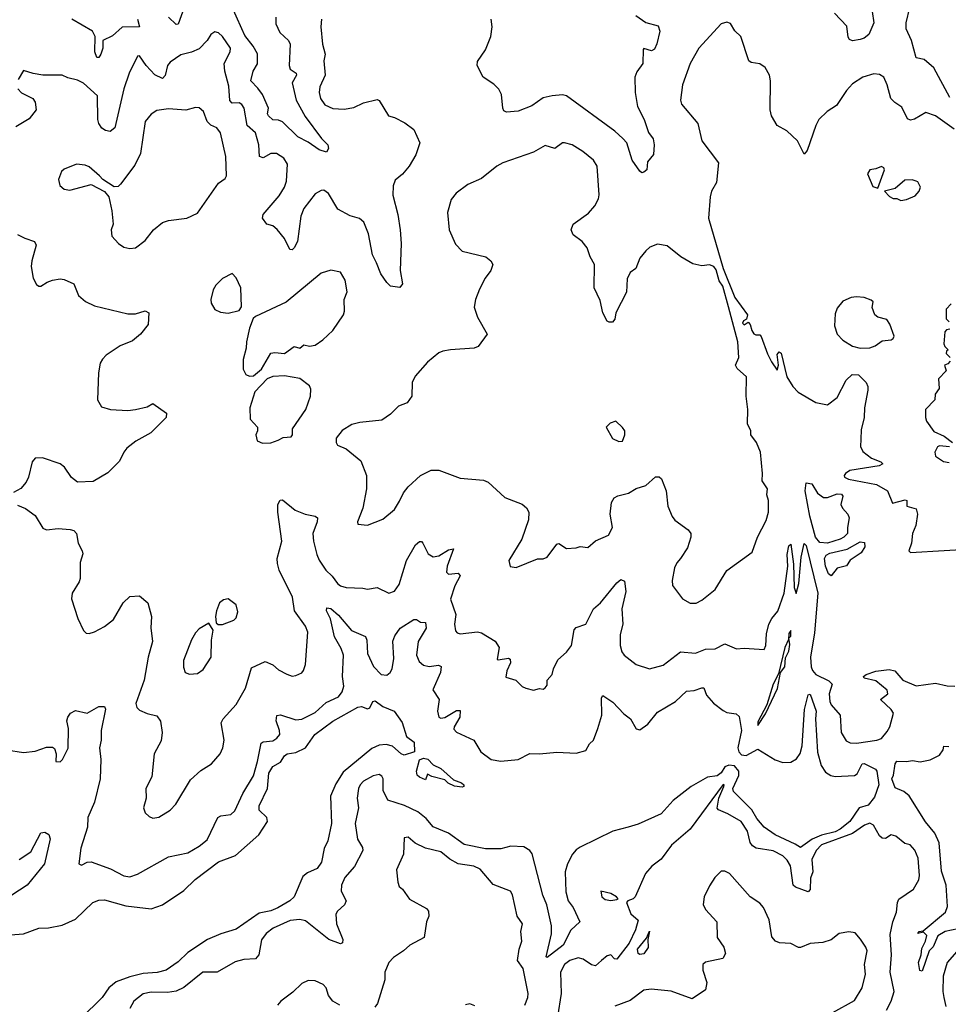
# Model space of a CAD drawing. Extents: x 1954678 to 2060275, y 904822 to 1016299.
# Tile 345 of 467: x 2010526 to 2015331, y 981669 to 986762. Entities that reach past the tile are written whole.
import ezdxf

# ---------------------------------------------------------------- set-up
doc = ezdxf.new("R2010")
doc.units = 0

msp = doc.modelspace()

# ---------------------------------------------------------------- linework, layer by layer
at = {"layer": '0CON20XD'}
for points in [[(2011850.3, 986775), (2011850.2, 986740.2), (2011871.2, 986695), (2011916.2, 986655), (2011925.9, 986635.9), (2011919.3, 986525), (2011925.8, 986505.8), (2011955.3, 986485.3), (2011957.8, 986475), (2011936.1, 986435), (2011956.9, 986345), (2012002.1, 986262.1), (2012086.9, 986146.9), (2012120, 986115), (2012124, 986095), (2012113.6, 986076.4), (2012075, 986089.1), (2012018.7, 986128.7), (2011965, 986156.6), (2011885, 986233.2), (2011865, 986242.1), (2011834.8, 986244.8), (2011812.9, 986265), (2011808.5, 986275), (2011812.8, 986305), (2011781.4, 986375), (2011758.4, 986408.4), (2011721, 986445), (2011734.3, 986495.7), (2011756.1, 986533.9), (2011755.7, 986585), (2011733.8, 986625), (2011691, 986681), (2011674.8, 986715), (2011616.1, 986846.1)], [(2014927.1, 986865), (2014945.6, 986745), (2014918.5, 986685), (2014895, 986666.7), (2014875, 986660), (2014835, 986652.9), (2014820, 986660), (2014812.4, 986672.4), (2014805, 986728.8), (2014741.2, 986795)], [(2011376.8, 986825), (2011345, 986738), (2011335, 986737.5), (2011295.5, 986775)], [(2015338.8, 986358.8), (2015255, 986512.7), (2015205, 986556.7), (2015164.5, 986564.5), (2015140.3, 986655), (2015113.1, 986715), (2015112.7, 986745), (2015130.9, 986825)], [(2012087.5, 986765), (2012084.3, 986725), (2012091.9, 986635), (2012105.8, 986584.2), (2012098.8, 986548.8), (2012106.2, 986475), (2012078.8, 986415), (2012074.6, 986385), (2012082.1, 986355), (2012105, 986321.1), (2012145, 986303.3), (2012205, 986299.4), (2012255, 986308.1), (2012305, 986331.4), (2012375, 986350), (2012385, 986343.3), (2012434.2, 986264.2), (2012465, 986256.2), (2012518.3, 986228.3), (2012565, 986193.3), (2012595.8, 986125), (2012575, 986063.3), (2012541.4, 986005), (2012506.3, 985963.7), (2012467.6, 985932.4), (2012457.4, 985902.6), (2012455.5, 985855), (2012482.7, 985755), (2012493.8, 985675), (2012500, 985605), (2012494.3, 985465), (2012506.2, 985395), (2012493.3, 985376.7), (2012445, 985383.8), (2012425, 985402), (2012395, 985447.5), (2012371.4, 985505), (2012350.8, 985545), (2012330.7, 985655), (2012305.5, 985715), (2012283.4, 985733.4), (2012235, 985748.2), (2012171.9, 985781.9), (2012122.6, 985862.6), (2012099.8, 985879.8), (2012085, 985879.1), (2012055, 985860.9), (2011995.5, 985785), (2011980.4, 985745), (2011963.3, 985615), (2011945, 985582), (2011935, 985572), (2011923, 985573), (2011895, 985630), (2011857.4, 985677.4), (2011835.6, 985695.6), (2011805, 985704.2), (2011781.2, 985735), (2011786.2, 985755), (2011868.7, 985851.3), (2011895, 985895.8), (2011906.5, 985926.5), (2011910.6, 986015), (2011892.9, 986045), (2011855, 986070), (2011825, 986069.5), (2011785, 986047.5), (2011766.2, 986055), (2011762.9, 986115), (2011746, 986176), (2011702.4, 986215), (2011686.2, 986305), (2011675, 986324.2), (2011661.1, 986331.1), (2011625, 986330.4), (2011613.6, 986343.6), (2011607.6, 986417.6), (2011587.8, 986495), (2011584.3, 986535), (2011614.4, 986595), (2011615.5, 986615), (2011575, 986675.8), (2011555, 986694), (2011535, 986698.8), (2011515, 986686.2), (2011496.2, 986653.8), (2011455, 986611.1), (2011415, 986593.5), (2011359.2, 986580.8), (2011305, 986543.1), (2011290.4, 986525), (2011277.5, 986472.5), (2011265, 986457.1), (2011225, 986476.4), (2011180.6, 986525), (2011146.2, 986575), (2011135, 986572.5), (2011092.5, 986485), (2011065, 986403.8), (2011017.5, 986202.5), (2010994.2, 986184.2), (2010969.1, 986189.1), (2010951.2, 986201.2), (2010934.8, 986224.8), (2010929.4, 986245), (2010928.6, 986368.6), (2010855, 986433.3), (2010825, 986449.4), (2010775, 986461.4), (2010745, 986475.8), (2010645, 986475.8), (2010595, 986483.8), (2010545, 986500), (2010517.1, 986452.9)], [(2011135.5, 986765), (2011145.4, 986724.6), (2011056.3, 986723.7), (2011005, 986677.9), (2010955.8, 986655), (2010955.3, 986615), (2010945, 986583.8), (2010935, 986565.7), (2010925, 986566.9), (2010914, 986596), (2010916.9, 986675), (2010902.5, 986702.5), (2010795, 986764.1)], [(2013713.6, 986783.6), (2013765, 986747.5), (2013829.4, 986729.4), (2013837.6, 986702.4), (2013822.6, 986637.4), (2013809.7, 986610.3), (2013795, 986600.8), (2013755, 986613.3), (2013751.7, 986608.3), (2013749.4, 986535), (2013718, 986492), (2013709.1, 986465), (2013710.5, 986385), (2013723, 986313), (2013756.9, 986245), (2013779.3, 986179.3), (2013802.5, 986145), (2013808.6, 986115), (2013805.8, 986064.2), (2013773.9, 986026.1), (2013770, 985985), (2013755, 985972.5), (2013745, 985970), (2013735, 985978.8), (2013695, 986035.8), (2013667.1, 986125), (2013646.9, 986146.9), (2013604.7, 986184.7), (2013355, 986368.9), (2013335, 986373.1), (2013281.3, 986368.7), (2013235, 986358.6), (2013175, 986315.6), (2013105, 986289.2), (2013044.1, 986284.1), (2013031.2, 986291.2), (2013026.2, 986305), (2013018.8, 986375), (2013005, 986403.3), (2012979.1, 986429.1), (2012923.3, 986465), (2012892, 986525), (2012894, 986545), (2012935, 986606.7), (2012962.9, 986675), (2012970, 986725), (2012964.4, 986765)], [(2015360, 986195), (2015265, 986264.5), (2015215, 986281.9), (2015155, 986248.1), (2015135, 986242.9), (2015118.7, 986248.7), (2015090.4, 986310.4), (2015053.6, 986333.6), (2015033.5, 986355), (2015014.2, 986425), (2014996.2, 986465), (2014975, 986478), (2014945, 986482.5), (2014888.8, 986465), (2014835, 986430), (2014803.3, 986395), (2014752.6, 986317.4), (2014703.6, 986286.4), (2014661.4, 986245), (2014644.5, 986215), (2014600.6, 986085), (2014585, 986066.7), (2014550.6, 986135), (2014495, 986187.5), (2014444.5, 986214.5), (2014415.8, 986265), (2014409.2, 986295), (2014410.8, 986445), (2014405.8, 986475.8), (2014383.3, 986515), (2014355, 986533.3), (2014310.8, 986540.8), (2014298.8, 986548.8), (2014256.2, 986675), (2014226.7, 986705), (2014203, 986743), (2014185, 986750), (2014155, 986740), (2014040, 986615), (2013994.4, 986535), (2013954.3, 986425), (2013944.4, 986345), (2013949.2, 986325), (2014035, 986225.8), (2014055.7, 986135), (2014141.2, 986021.2), (2014130.3, 985919.7), (2014105.5, 985874.5), (2014097.5, 985845), (2014089.7, 985735), (2014165.5, 985475.5), (2014225.4, 985325.4), (2014291.2, 985235), (2014286.7, 985213.3), (2014271.2, 985205), (2014265, 985192.5), (2014275, 985184), (2014295, 985197.5), (2014305.9, 985185.9), (2014313.3, 985155), (2014325, 985137.5), (2014335, 985131.2), (2014355, 985131.2), (2014363, 985123), (2014395, 985034.2), (2014415, 984992), (2014445, 984950), (2014451.2, 984975), (2014445, 985030), (2014455, 985043.3), (2014465, 985036.7), (2014494.5, 984914.5), (2014525.6, 984865), (2014552.9, 984835), (2014645, 984781.4), (2014705, 984769.2), (2014755, 984808.6), (2014802.8, 984897.2), (2014833.8, 984926.2), (2014865, 984924.6), (2014905, 984885.4), (2014914.6, 984865), (2014914.7, 984845.3), (2014897.2, 984755), (2014895.3, 984705), (2014878.9, 984641.1), (2014877.1, 984592.9), (2014875.4, 984555), (2014888.6, 984528.6), (2014933.2, 984493.2), (2014981.2, 984475), (2014991.2, 984465), (2014973.3, 984455), (2014820.2, 984429.8), (2014798, 984415), (2014791.2, 984405), (2014794, 984395), (2014813.8, 984385), (2014958.3, 984358.3), (2015015.4, 984325.4), (2015041.4, 984261.4), (2015107.9, 984277.9), (2015115.8, 984275), (2015116.2, 984245), (2015165, 984232), (2015171.9, 984205), (2015161.9, 984145), (2015144.5, 984105), (2015140.4, 984055), (2015126.5, 984015), (2015135, 984005.6), (2015483.9, 984026.1)], [(2010515.6, 986405), (2010535, 986382.9), (2010593.3, 986355), (2010606.2, 986335), (2010610, 986295), (2010575, 986250), (2010505, 986207.5)], [(2011095, 985578.8), (2011125, 985581.2), (2011175, 985620), (2011217.5, 985675), (2011265, 985713.3), (2011295, 985723.3), (2011390, 985735), (2011445, 985762), (2011554.4, 985915.6), (2011588.8, 985941.2), (2011596.2, 985955), (2011591.9, 986055), (2011565, 986176), (2011545, 986202.5), (2011515, 986216.5), (2011495.5, 986235), (2011476.9, 986286.9), (2011455, 986306.7), (2011435, 986308), (2011385.5, 986294.5), (2011295, 986301.2), (2011235, 986291.9), (2011205, 986274.2), (2011175, 986236.2), (2011150.4, 986069.6), (2011121.2, 986008.8), (2011047.9, 985912.1), (2011035, 985900), (2011015, 985896.7), (2010955.8, 985935.8), (2010938.8, 985955), (2010885, 986001.2), (2010865, 986010), (2010820, 986015), (2010755, 985988.8), (2010742.7, 985977.3), (2010726.2, 985935), (2010734, 985905), (2010755, 985886.2), (2010785, 985880.8), (2010895, 985910), (2010963.9, 985873.9), (2010986.4, 985846.4), (2011003, 985773), (2011008.8, 985705), (2010998.8, 985675), (2011002.5, 985642.5), (2011036.7, 985605), (2011065, 985586.2), (2011095, 985578.8)], [(2014025, 983744.2), (2014055, 983759.2), (2014124, 983815), (2014185, 983913.3), (2014315, 984008), (2014343.8, 984086.2), (2014388.6, 984171.4), (2014400, 984215), (2014400.9, 984275), (2014391.1, 984305), (2014394.4, 984335), (2014366.6, 984376.6), (2014368.5, 984415), (2014358.5, 984525), (2014338.5, 984575), (2014308.8, 984615), (2014309.2, 984635), (2014292, 984672), (2014293.7, 984746.3), (2014283.8, 984815), (2014285.6, 984915), (2014238.3, 984958.3), (2014230, 984975), (2014246.2, 985015), (2014241.8, 985095), (2014192.7, 985277.3), (2014163, 985383), (2014145, 985411.2), (2014128.8, 985468.8), (2014116.7, 985485), (2014095, 985493.3), (2014055, 985488), (2014009.1, 985499.1), (2013946.2, 985535), (2013875, 985592.5), (2013825, 985601.4), (2013785.4, 985584.6), (2013765, 985565.7), (2013735, 985528), (2013714.5, 985475.5), (2013684, 985455), (2013669.1, 985420.9), (2013665, 985352.5), (2013610.8, 985245), (2013605, 985212.5), (2013593, 985197), (2013575, 985196.7), (2013565, 985203.3), (2013543.5, 985245), (2013529.6, 985309.6), (2013497.5, 985375), (2013500, 985495), (2013478.1, 985535), (2013462.6, 985582.6), (2013435.4, 985615.4), (2013389.2, 985649.2), (2013378.8, 985675), (2013390, 985705), (2013468.3, 985761.7), (2013500.8, 985799.2), (2013520.8, 985835), (2013524.2, 985855.8), (2013514.3, 986005), (2013494.2, 986035), (2013439.8, 986079.8), (2013385, 986114.4), (2013345, 986125.6), (2013335, 986125.6), (2013295, 986095.7), (2013245, 986111.4), (2013183.8, 986076.2), (2013025, 986020.9), (2012995, 986004.4), (2012915, 985941.2), (2012845, 985908.8), (2012783.3, 985865), (2012758.3, 985831.7), (2012740, 985765), (2012748.1, 985675), (2012780.9, 985600.9), (2012815, 985564), (2012936.7, 985535), (2012964.2, 985514.2), (2012974, 985495), (2012964.2, 985465), (2012934, 985425), (2012905, 985367.5), (2012884, 985315), (2012878, 985275), (2012895, 985222.5), (2012944, 985135), (2012898, 985072), (2012877.7, 985062.3), (2012755, 985054), (2012715, 985048), (2012695, 985038.8), (2012635, 984990), (2012572.4, 984917.6), (2012555.8, 984885), (2012554, 984815), (2012530.3, 984779.7), (2012485, 984762.9), (2012445, 984722), (2012399.7, 984690.3), (2012285, 984678.8), (2012245, 984667.5), (2012193.6, 984636.4), (2012163, 984597), (2012162.5, 984575), (2012170.7, 984560.7), (2012215, 984542.5), (2012290.3, 984480.3), (2012320, 984405), (2012320.8, 984335), (2012300.6, 984235), (2012274, 984165), (2012275, 984152.5), (2012325, 984148), (2012405, 984179.2), (2012465, 984228), (2012491.2, 984271.2), (2012511.4, 984315), (2012535, 984346), (2012600, 984405), (2012655, 984432.5), (2012695, 984431.9), (2012805, 984390), (2012925, 984379.4), (2012950.3, 984370.3), (2013035, 984290), (2013125.7, 984255.7), (2013147.3, 984237.3), (2013160, 984215), (2013158, 984175), (2013124, 984075), (2013056.2, 983965), (2013064.1, 983934.1), (2013095, 983928.8), (2013205, 983974), (2013235, 983974), (2013255, 983982.5), (2013305, 984050), (2013315, 984053.3), (2013355, 984027.5), (2013405, 984030), (2013425, 984037.5), (2013465, 984032.5), (2013505, 984066.2), (2013572.5, 984095), (2013592.5, 984135), (2013581.2, 984205), (2013588, 984265), (2013601.7, 984288.3), (2013620.6, 984299.4), (2013675, 984313.1), (2013715, 984336.9), (2013765, 984352.5), (2013815, 984397.5), (2013835, 984398), (2013846.8, 984386.8), (2013870, 984325), (2013879.2, 984245), (2013901.7, 984191.7), (2013915, 984173.8), (2013984.2, 984124.2), (2013998.8, 984105), (2013998, 984085), (2013980.3, 984029.7), (2013945.6, 983974.4), (2013925, 983953.3), (2013913, 983927), (2013901.7, 983861.7), (2013904, 983835), (2013955.9, 983765.9), (2013995, 983744.2), (2014025, 983744.2)], [(2014965, 985890), (2015000, 985985), (2014996.4, 985996.4), (2014985, 986002.5), (2014955, 985990), (2014925, 985986), (2014912, 985965), (2014940, 985900), (2014965, 985890)], [(2015085, 985827.5), (2015115, 985832.5), (2015158.3, 985851.7), (2015180, 985875), (2015186.7, 985895), (2015173.3, 985923.3), (2015165, 985927.5), (2015143.9, 985933.9), (2015105, 985931.2), (2015055, 985889.1), (2015000, 985875), (2015027, 985847), (2015045, 985837.5), (2015065, 985836.7), (2015085, 985827.5)], [(2010515, 985650.8), (2010551.3, 985631.3), (2010602.5, 985615), (2010611.4, 985595), (2010588.1, 985515), (2010585.6, 985485), (2010595.7, 985425.7), (2010612.7, 985392.7), (2010623.9, 985383.9), (2010635, 985383.3), (2010667.5, 985405), (2010695.8, 985414.2), (2010735, 985421.4), (2010755, 985418.6), (2010805, 985396.2), (2010830, 985335), (2010866.2, 985305), (2010912.2, 985282.2), (2011085, 985240), (2011125, 985240), (2011175, 985256), (2011193.3, 985245), (2011190, 985185), (2011150.8, 985135), (2011108.6, 985101.4), (2011045.5, 985074.5), (2010973.2, 985026.8), (2010953.2, 985006.8), (2010942, 984985), (2010934, 984935), (2010928, 984795), (2010949.5, 984759.5), (2010995, 984745.8), (2011085, 984740.8), (2011125, 984746), (2011185, 984758.8), (2011215, 984777.5), (2011285, 984727.5), (2011283.3, 984705), (2011204.2, 984625), (2011127.3, 984582.7), (2011080.6, 984545), (2011064.5, 984525), (2011042.2, 984477.8), (2010982, 984418), (2010905, 984372.5), (2010825, 984370), (2010794.3, 984394.3), (2010757.8, 984447.8), (2010735, 984464.3), (2010644.3, 984495.7), (2010605, 984493.8), (2010590.8, 984475), (2010571.2, 984395), (2010559.7, 984370.3), (2010532.3, 984337.7), (2010493.4, 984316.6)], [(2011715, 984917.5), (2011735, 984920), (2011776, 984954), (2011825, 985036.7), (2011845, 985041.2), (2011895, 985035.5), (2011945, 985072), (2011975, 985063.3), (2011995, 985080), (2012025, 985073.8), (2012055, 985078.8), (2012094.3, 985105.7), (2012145.6, 985154.4), (2012200.8, 985235), (2012205.7, 985255), (2012204.3, 985315), (2012220, 985355), (2012209.2, 985415), (2012185, 985456.2), (2012135.8, 985465.8), (2012085, 985451.4), (2011905, 985300.8), (2011745, 985226.7), (2011733.6, 985216.4), (2011713.9, 985166.1), (2011699.2, 985095), (2011697.7, 985062.3), (2011681.2, 985005), (2011681.2, 984955), (2011695, 984927.5), (2011715, 984917.5)], [(2011605, 985244), (2011661.7, 985258.3), (2011673, 985277), (2011669.2, 985375), (2011645, 985427.5), (2011625, 985450), (2011575, 985423.3), (2011541.2, 985388.8), (2011526.1, 985363.9), (2011513.8, 985315), (2011516.7, 985295), (2011535, 985263.8), (2011565, 985250), (2011605, 985244)], [(2014875, 985063.8), (2014925, 985064.2), (2014951.5, 985075), (2014988.5, 985101.5), (2015035, 985106.2), (2015045, 985112.5), (2015051.2, 985125), (2015027.9, 985187.9), (2015011.8, 985211.8), (2014965, 985222.5), (2014950, 985235), (2014937.2, 985272.8), (2014942.1, 985302.1), (2014931.7, 985311.7), (2014895.5, 985325.5), (2014855, 985328.9), (2014828, 985325), (2014785, 985305.3), (2014755, 985270.6), (2014745, 985240), (2014740.8, 985179.2), (2014755, 985135.5), (2014784, 985105), (2014835, 985072.7), (2014875, 985063.8)], [(2015345, 985292.5), (2015320, 985265), (2015320, 985215), (2015335, 985200)], [(2015338.3, 985161.7), (2015321.7, 985158.3), (2015313, 985147), (2015307.5, 985085), (2015311.7, 985071.7), (2015330, 985055), (2015321.7, 985048.3), (2015320, 985035), (2015340, 985015)], [(2015340, 984995), (2015328.3, 984981.7), (2015310, 984975), (2015320, 984945), (2015280, 984905), (2015282.5, 984855), (2015262.5, 984825), (2015260, 984795), (2015212.5, 984745), (2015213.3, 984705), (2015217.5, 984685), (2015255, 984632.5), (2015308.3, 984608.3), (2015352.5, 984575)], [(2011782.3, 984572.3), (2011825, 984574), (2011863.6, 984586.4), (2011888.3, 984601.7), (2011930, 984605), (2011937.5, 984615), (2011937.5, 984645), (2012006.2, 984745), (2012030.8, 984815), (2012031.7, 984851.7), (2012025, 984868.8), (2011975, 984906.2), (2011895, 984919.4), (2011835, 984916), (2011806.2, 984903.8), (2011742.3, 984837.7), (2011716.9, 984755), (2011718.6, 984695), (2011755.7, 984655), (2011756.2, 984635), (2011747.5, 984615), (2011754.1, 984584.1), (2011782.3, 984572.3)], [(2013625, 984580), (2013645, 984582.5), (2013656.2, 984615), (2013656, 984635), (2013645, 984652.5), (2013610, 984685), (2013580, 984675), (2013560, 984655), (2013593.3, 984595), (2013625, 984580)], [(2015337, 984553), (2015285, 984557.5), (2015275, 984552.5), (2015261.2, 984525), (2015263.8, 984505), (2015305, 984476.2), (2015335, 984471.2)], [(2014705, 984054.1), (2014665, 984058.3), (2014644, 984085), (2014614.2, 984194.2), (2014590.3, 984325), (2014595, 984366.7), (2014625, 984360.6), (2014653.5, 984313.5), (2014685, 984291.2), (2014705, 984290), (2014755, 984310), (2014777.1, 984307.1), (2014785, 984297.5), (2014774.3, 984255), (2014782.9, 984235), (2014810.8, 984205), (2014818.2, 984185), (2014808.6, 984135), (2014809.4, 984105), (2014790.6, 984085), (2014771.4, 984075), (2014705, 984054.1)], [(2010515, 984251.2), (2010555, 984233.8), (2010605, 984196.7), (2010645, 984132.5), (2010663.9, 984123.9), (2010725, 984130), (2010785.9, 984125.9), (2010805, 984120), (2010818.8, 984105), (2010827.5, 984055), (2010849.4, 984015), (2010851.4, 983998.6), (2010839.2, 983955), (2010838.3, 983871.7), (2010834, 983855), (2010796.7, 983795), (2010793, 983767), (2010826.2, 983665), (2010855, 983602.5), (2010869.3, 983589.3), (2010885, 983586.7), (2010912.5, 983595), (2010965, 983623.8), (2011010.3, 983659.7), (2011061.2, 983745), (2011095, 983778.8), (2011145, 983782.5), (2011188.8, 983745), (2011207.8, 983675), (2011203.6, 983616.4), (2011212.1, 983545), (2011190.4, 983465), (2011170, 983345), (2011126.7, 983225), (2011132.5, 983205), (2011145, 983191.4), (2011185, 983173.3), (2011235, 983162), (2011254.4, 983134.4), (2011263.5, 983075), (2011258.1, 983031.9), (2011221.4, 982965), (2011208.6, 982845), (2011177.5, 982785), (2011179.2, 982735), (2011166.5, 982685), (2011175, 982658.8), (2011195, 982640), (2011215, 982632), (2011245, 982637.1), (2011305, 982672.5), (2011332.9, 982705), (2011409.8, 982830.2), (2011462.3, 982877.7), (2011517.4, 982912.6), (2011562.5, 982965), (2011577.5, 982995), (2011584.4, 983035), (2011568, 983125), (2011578.8, 983145), (2011645, 983220), (2011694.2, 983305), (2011725, 983410), (2011795, 983441.9), (2011835.5, 983425.5), (2011865, 983400), (2011907, 983377)], [(2011907, 983377), (2011935, 983366.2), (2011955, 983370), (2011985.8, 983384.2), (2011993.3, 983395), (2012003.6, 983426.4), (2012016.1, 983593.9), (2012004, 983625), (2011947.5, 983705), (2011937.7, 983775), (2011868.2, 983915), (2011859.1, 983949.1), (2011857.9, 983975), (2011882.8, 984065), (2011860.5, 984215), (2011861.4, 984255), (2011873, 984277), (2011885, 984279.2), (2011951.2, 984225), (2012003.3, 984205), (2012054.5, 984194.5), (2012065.7, 984185.7), (2012064.5, 984165), (2012041.8, 984105), (2012045.4, 984065), (2012063.2, 983995), (2012075, 983965.7), (2012108.8, 983915), (2012143, 983883), (2012169.4, 983845), (2012185, 983833.1), (2012215.6, 983825.6), (2012301.2, 983821.2), (2012325, 983816), (2012375, 983824.3), (2012435, 983796), (2012465, 983806), (2012489.1, 983840.9), (2012526.2, 983965), (2012574.3, 984045), (2012595, 984063.8), (2012605, 984063.3), (2012611.2, 984055), (2012638.7, 983998.7), (2012664.5, 983984.5), (2012695, 983989.5), (2012745, 984019.4), (2012770, 984025), (2012737.1, 983935), (2012734, 983904), (2012745, 983893.8), (2012795, 983900), (2012804, 983885), (2012776.3, 983833.7), (2012755.5, 983765), (2012782.7, 983685), (2012775.6, 983635), (2012780.5, 983600.5), (2012790, 983590), (2012805, 983585.7), (2012895, 983595.6), (2012915, 983591.1), (2012985, 983547.5), (2013007.1, 983515), (2012996.7, 983455), (2013000.5, 983450.5), (2013055, 983458.8), (2013063.8, 983453.8), (2013065.8, 983435), (2013046.2, 983393.8), (2013041.7, 983361.7), (2013093.3, 983345), (2013125, 983313.3), (2013145, 983303.8), (2013185, 983294), (2013215, 983302.5), (2013235, 983300), (2013245, 983306.7), (2013255, 983320), (2013254.1, 983345.9), (2013280.8, 983375), (2013286.9, 983405), (2013309.8, 983450.2), (2013355, 983490), (2013380.4, 983525), (2013395, 983606.2), (2013405, 983617.5), (2013455, 983636.2), (2013494.7, 983715.3), (2013530, 983745), (2013615, 983850), (2013636.4, 983866.4), (2013655, 983857.5), (2013661.2, 983805), (2013641.1, 983715), (2013646.2, 983635), (2013631.9, 983581.9), (2013632.1, 983525), (2013642, 983492), (2013654, 983475), (2013715, 983426), (2013785, 983404.2), (2013855, 983424.2), (2013945, 983492.5), (2014022.5, 983485), (2014075, 983505.6), (2014125, 983508.6), (2014175, 983534.2), (2014235, 983508.1), (2014275, 983511.4), (2014377.5, 983505), (2014386.7, 983525), (2014389.2, 983585), (2014402, 983635), (2014416.7, 983665), (2014448.1, 983701.9), (2014481.2, 983795), (2014499.4, 983935), (2014497.4, 983995), (2014505, 984040), (2014515, 984050), (2014530.2, 983945), (2014533.8, 983825), (2014543.9, 983793.9), (2014556.8, 983845), (2014568.5, 983981.5), (2014585, 984052), (2014595, 984042.5), (2014655.4, 983795), (2014638.6, 983591.4), (2014618.3, 983465), (2014621.3, 983415), (2014627.9, 983395), (2014644.5, 983374.5), (2014711.9, 983341.8), (2014730.4, 983325), (2014713.9, 983275), (2014717.3, 983235), (2014725, 983218.1), (2014771.5, 983165), (2014775.7, 983075.7), (2014802.4, 983032.4), (2014822.4, 983022.4), (2014855, 983019.5), (2014960, 983035), (2014985, 983044.5), (2015015, 983080.3), (2015028.6, 983105), (2015047.1, 983175), (2015034.8, 983194.8), (2014978.8, 983245), (2015017.1, 983275), (2015014.3, 983294.3), (2014955, 983342.9), (2014895.9, 983355.9), (2014891.4, 983365), (2014905, 983375.8), (2014955, 983391.8), (2015025, 983400.4), (2015054.6, 983394.6), (2015095.6, 983345.6), (2015165, 983315.8), (2015265, 983330.8), (2015325, 983316.2), (2015364, 983314)], [(2014725, 983885.5), (2014710.3, 983895), (2014694.8, 983935), (2014689.7, 983975), (2014698.3, 983991.7), (2014716.8, 984003.2), (2014807.1, 984022.9), (2014875, 984061.9), (2014897.6, 984057.6), (2014899.2, 984035), (2014879.2, 984005), (2014822.8, 983967.2), (2014803.4, 983936.6), (2014754.8, 983925.2), (2014725, 983885.5)], [(2011553, 983633), (2011575, 983633.8), (2011634.1, 983655.9), (2011645, 983667.5), (2011655, 983700), (2011646, 983735), (2011605, 983766), (2011579.3, 983760.7), (2011560, 983745), (2011544.3, 983705), (2011538, 983675), (2011543, 983643), (2011553, 983633)], [(2010456.7, 982985), (2010545, 982971.4), (2010605, 982978.6), (2010665, 982998.8), (2010695, 982998.8), (2010705, 982992.5), (2010714.4, 982965), (2010713.3, 982925), (2010735, 982923.2), (2010746.7, 982935), (2010776.6, 982993.4), (2010777.9, 983095), (2010769.2, 983135), (2010774, 983155), (2010788.8, 983175), (2010815, 983188), (2010875, 983175.7), (2010935, 983208.8), (2010965, 983208.8), (2010970, 983195), (2010947.7, 983085), (2010946.7, 983035), (2010938.2, 982995), (2010944.7, 982935), (2010941.2, 982835), (2010912.1, 982715), (2010877.8, 982635), (2010875.6, 982585), (2010842.4, 982477.6), (2010830.8, 982395), (2010845, 982389.4), (2010875, 982404), (2010895, 982406), (2010995, 982370.6), (2011065, 982334.4), (2011095, 982328.2), (2011135, 982342.1), (2011295, 982432.2), (2011395, 982452.5), (2011455, 982486.7), (2011495, 982520.6), (2011550, 982635), (2011565.8, 982644.2), (2011618.7, 982651.3), (2011639.4, 982670.6), (2011680.6, 982759.4), (2011735, 982851.1), (2011755.2, 982924.8), (2011775, 983020.6), (2011785, 983026.8), (2011835, 983032.4), (2011855.4, 983045), (2011870.8, 983065), (2011870.4, 983085), (2011851.8, 983135), (2011856.7, 983163.3), (2011875, 983167.3), (2011955, 983140.7), (2011985, 983144.7), (2012055, 983178.5), (2012110.5, 983229.5), (2012175, 983260), (2012194.5, 983285), (2012202.5, 983315), (2012195.3, 983365), (2012200.5, 983475), (2012189.6, 983509.6), (2012155, 983569.4), (2012133.3, 983663.2), (2012113.8, 983705), (2012115, 983720), (2012135, 983716.4), (2012175, 983682.7), (2012243.1, 983603.1), (2012315, 983571.4), (2012322.6, 983552.6), (2012325, 983484), (2012356.1, 983416.1), (2012395.5, 983375.5), (2012425, 983371.1), (2012442.2, 983385), (2012452.7, 983405), (2012462.1, 983457.9), (2012456.9, 983546.9), (2012467.1, 983575), (2012495, 983614.5), (2012565, 983660), (2012579.6, 983659.6), (2012600, 983645), (2012625, 983643.3), (2012628.2, 983615), (2012586.7, 983545), (2012579.2, 983475), (2012592.2, 983442.2), (2012615, 983423.6), (2012645, 983417.3), (2012693.1, 983423.1), (2012705.6, 983415.6), (2012702.5, 983385), (2012662.5, 983295), (2012695.5, 983245), (2012687.9, 983185), (2012694.4, 983155), (2012705, 983150), (2012725, 983152.9), (2012785, 983188), (2012805, 983188.8), (2012802.7, 983155), (2012772.8, 983105), (2012772.3, 983092.3), (2012785, 983076.9), (2012875, 983036), (2012912.5, 982975), (2012965, 982935.6), (2013015, 982927.1), (2013104.4, 982935.6), (2013165, 982965.6), (2013215, 982964), (2013305, 982974), (2013405, 982968.8), (2013455, 982982.5), (2013473.9, 983016.1), (2013495, 983036.2), (2013517.8, 983095), (2013538.2, 983165), (2013536.7, 983255), (2013543.6, 983266.4), (2013595, 983231.8), (2013651.8, 983171.8), (2013686.2, 983146.2), (2013715, 983093.8), (2013735, 983088), (2013775, 983118.6), (2013825, 983180), (2013918.9, 983235), (2013975, 983288.5), (2014015, 983292.3), (2014055.5, 983305.5), (2014065.3, 983305.3), (2014078.7, 983268.7), (2014115, 983227.5), (2014165, 983188.5), (2014185, 983177.8), (2014232, 983172), (2014247.8, 983157.8), (2014260.8, 983085), (2014241.6, 982995), (2014247.3, 982975), (2014260.1, 982960.1), (2014285, 982956.2), (2014345, 982989.3), (2014434.1, 982934.1), (2014475, 982920), (2014515, 982921.5), (2014545, 982939.1), (2014563.6, 982966.4), (2014573.8, 983006.2), (2014586.2, 983193.8), (2014605, 983270), (2014615, 983272.5), (2014646.1, 983185), (2014643.2, 983145), (2014653.1, 982973.1), (2014672.9, 982905), (2014695, 982869.1), (2014722.6, 982852.6), (2014745, 982848.2), (2014845, 982852.9), (2014858.2, 982861.8), (2014885, 982913.8), (2014895, 982915.4), (2014954.4, 982885), (2014960.9, 982875), (2014970.2, 982805), (2014948.7, 982741.3), (2014915, 982700), (2014868.9, 982685), (2014820.6, 982615), (2014770.9, 982575), (2014745, 982560.7), (2014675, 982543.3), (2014626.2, 982523.8), (2014565, 982479.4), (2014538.1, 982498.1), (2014435, 982545.9), (2014377.7, 982585), (2014340.5, 982630.5), (2014314.4, 982675), (2014219.5, 982769.5), (2014216.1, 982786.1), (2014246.7, 982853.3), (2014247.2, 982875), (2014225, 982902.8), (2014195, 982906.2), (2014175, 982896.8), (2014155, 982867), (2014135, 982851), (2014085, 982843.4), (2014000.4, 982795), (2013907.2, 982722.8), (2013845, 982654.6), (2013725, 982600.2), (2013674.8, 982585.2), (2013595, 982564), (2013425, 982482.5), (2013405, 982468.8), (2013386.2, 982445), (2013360, 982395), (2013348.7, 982355), (2013351.5, 982251.5), (2013363.9, 982205), (2013390.2, 982170.2), (2013423.8, 982095), (2013377.2, 982052.8), (2013337.6, 981975), (2013255, 981910.8), (2013250, 981915), (2013277.1, 982032.9), (2013276.7, 982075), (2013253, 982183), (2013233, 982233), (2013176.7, 982446.7), (2013165, 982465.5), (2013135, 982483.9), (2013066.6, 982486.6), (2013015, 982473.2), (2012935, 982473.4), (2012824.9, 982494.9), (2012745, 982555.2), (2012665, 982587.9), (2012629.5, 982629.5), (2012585, 982664), (2012517.2, 982697.2), (2012430, 982725), (2012406.6, 982775), (2012406.2, 982835), (2012400, 982850), (2012385, 982858.1), (2012355, 982851.1), (2012305, 982823.1), (2012287.1, 982805), (2012277.8, 982785), (2012271.5, 982735), (2012278.5, 982685), (2012260.8, 982605), (2012274.2, 982524.2), (2012299.5, 982479.5), (2012301.8, 982465), (2012258.1, 982381.9), (2012208.1, 982325), (2012190.4, 982285), (2012189.3, 982255), (2012215.4, 982205), (2012205.8, 982184.3), (2012169.2, 982150.8), (2012161.2, 982135), (2012164.7, 982085), (2012197.5, 982005), (2012195, 981987.5), (2012185, 981981.2), (2012124.8, 982004.8), (2012005, 982100.9), (2011975, 982108.2), (2011925, 982102.3), (2011837.3, 982062.7), (2011801.4, 982035), (2011777.4, 982002.6), (2011762.2, 981925), (2011745.4, 981904.6), (2011685, 981901.1), (2011640.9, 981889.1), (2011547.5, 981835), (2011473.3, 981835), (2011374.5, 981755.5), (2011335, 981737.5), (2011291.1, 981731.1), (2011205, 981732.2), (2011165, 981722.5), (2011116.2, 981685), (2011095, 981647.5)], [(2011405, 983376.9), (2011445, 983381.1), (2011475, 983400.8), (2011515.6, 983465), (2011517.7, 983552.3), (2011527.5, 983605), (2011505, 983640), (2011455, 983612), (2011435, 983590), (2011414, 983555), (2011372.4, 983447.6), (2011372.7, 983412.7), (2011382, 983385), (2011405, 983376.9)], [(2014345, 983112), (2014385, 983170.8), (2014447.5, 983302.5), (2014462.5, 983385), (2014485, 983414.3), (2014488.7, 983461.3), (2014505.7, 983495), (2014510.4, 983530.4), (2014506.2, 983563.8), (2014515, 983573.3), (2014515, 983602.5), (2014505, 983586.7), (2014503.1, 983556.9), (2014484.4, 983514.4), (2014451.2, 983378.8), (2014424.5, 983325), (2014392.2, 983217.8), (2014345, 983130), (2014345, 983112)], [(2010455, 982026.5), (2010545.7, 982034.3), (2010625, 982062.5), (2010675, 982064.5), (2010745, 982077.7), (2010815, 982110.4), (2010904.4, 982195), (2010935, 982208.1), (2010965, 982209.6), (2011075, 982178.2), (2011205, 982163.1), (2011265, 982183.5), (2011375, 982257.1), (2011432.9, 982315), (2011555, 982406.5), (2011641.7, 982438.3), (2011762.5, 982545), (2011807.1, 982615), (2011804.2, 982635), (2011765, 982674), (2011765.4, 982695), (2011808.4, 982785), (2011815.4, 982865), (2011835, 982899.2), (2011875, 982921.2), (2011895, 982953.8), (2011910, 982965), (2011955, 982971.2), (2012005, 982996), (2012051.9, 983065), (2012145, 983133.5), (2012275, 983206.9), (2012295, 983208.8), (2012325, 983196.7), (2012338, 983202), (2012353.3, 983235), (2012365, 983238), (2012405, 983210), (2012463.3, 983185), (2012505, 983127.5), (2012527.1, 983055), (2012566.5, 983025), (2012568.4, 982975), (2012515, 982958.2), (2012498.6, 982965), (2012454.8, 983004.8), (2012422.2, 983012.2), (2012385, 983009.4), (2012348.1, 982991.9), (2012199.9, 982870.1), (2012161, 982809), (2012133.8, 982745), (2012139.6, 982605), (2012119.5, 982515), (2012101.1, 982475), (2012087.8, 982405), (2012065, 982372.2), (2012015, 982350), (2011989.8, 982330.2), (2011945.8, 982225), (2011924.2, 982205), (2011861.8, 982168.2), (2011825, 982152.6), (2011765, 982139.8), (2011645, 982057.9), (2011565.6, 982034.4), (2011496.7, 982005), (2011395, 981936.6), (2011345, 981888.1), (2011283.7, 981846.3), (2011236.7, 981833.3), (2011165, 981828.6), (2011095, 981811.3), (2011025, 981785.2), (2010986.6, 981755), (2010952.8, 981705), (2010841.7, 981595)], [(2015195, 981841.2), (2015183.4, 981843.4), (2015175.5, 981885), (2015189.4, 981925), (2015192.7, 981957.3), (2015212.5, 981995), (2015218.8, 982025), (2015201.7, 982041.7), (2015172.5, 982035), (2015180, 982045), (2015200, 982050), (2015315.8, 982145), (2015325.7, 982175), (2015319.2, 982285), (2015295, 982357.5), (2015283, 982505), (2015260.8, 982555), (2015212.7, 982612.7), (2015127.2, 982747.2), (2015100.5, 982770.5), (2015055, 982788.9), (2015038.1, 982835), (2015047.3, 982855), (2015055, 982913.1), (2015065, 982927.2), (2015115, 982924.3), (2015145, 982930.5), (2015185, 982923.3), (2015236.4, 982933.6), (2015285, 982957.5), (2015303.3, 982985), (2015307.5, 983005), (2015332.4, 983002.4)], [(2012815, 982793.1), (2012775, 982797.3), (2012742.4, 982812.4), (2012725, 982830), (2012657.3, 982847.3), (2012635, 982860), (2012625, 982830), (2012595, 982844), (2012582.5, 982855), (2012578.5, 982875), (2012595, 982933.3), (2012615, 982942.6), (2012637, 982937), (2012665, 982907.8), (2012705, 982888.1), (2012770.9, 982830.9), (2012811.4, 982815), (2012822.9, 982805), (2012823.6, 982796.4), (2012815, 982793.1)], [(2015010.5, 981639.5), (2015035.4, 981685), (2015050.7, 981735), (2015030.2, 981835), (2015036.6, 981925), (2015029.5, 982029.5), (2015043.8, 982096.2), (2015063.1, 982145), (2015066.9, 982195), (2015075, 982213.8), (2015150.6, 982265), (2015177.8, 982312.2), (2015182.2, 982335), (2015174.4, 982424.4), (2015157, 982467), (2015133.6, 982493.6), (2015105, 982501.2), (2015058.3, 982538.3), (2015035, 982545.7), (2015005, 982526.2), (2014988.8, 982528.8), (2014975, 982540), (2014943.8, 982595), (2014925, 982605.7), (2014896.2, 982595), (2014835, 982553.5), (2014675, 982493.8), (2014646.4, 982465), (2014625, 982417.5), (2014629.6, 982355), (2014618.1, 982321.9), (2014615, 982262.5), (2014605, 982250.6), (2014539.2, 982275), (2014528.2, 982285), (2014514, 982385), (2014497.1, 982415), (2014475, 982436.5), (2014425, 982462.9), (2014336.7, 982476.7), (2014318.2, 982488.2), (2014305.8, 982505.8), (2014291.6, 982565), (2014259.1, 982615), (2014190, 982655), (2014141.2, 982675), (2014135, 982683.3), (2014143.9, 982736.1), (2014168.5, 982795), (2014170, 982805), (2014165, 982805.5), (2013995.4, 982574.6), (2013898.3, 982491.7), (2013845, 982420), (2013795.8, 982384.2), (2013764.2, 982345.8), (2013710, 982225), (2013700, 982215), (2013672.5, 982205), (2013666.2, 982195), (2013687.9, 982137.9), (2013726, 982105), (2013711.1, 982055), (2013678.5, 981985), (2013615, 981902.9), (2013603.7, 981903.7), (2013585, 981925.7), (2013565, 981919.2), (2013536.2, 981895), (2013505, 981868), (2013485, 981874), (2013441.8, 981901.8), (2013415, 981909.2), (2013372.9, 981895), (2013345, 981874.4), (2013323.9, 981835), (2013327.9, 981725), (2013308.3, 981605)], [(2010522.1, 982417.9), (2010582.8, 982457.2), (2010634.6, 982555.4), (2010655, 982559.2), (2010677.1, 982547.1), (2010684, 982525), (2010653.2, 982395), (2010564, 982286), (2010485, 982234.5)], [(2012908.9, 982368.9), (2012875, 982383.1), (2012795, 982396.1), (2012750.6, 982420.6), (2012705, 982458.2), (2012625, 982476.5), (2012572.3, 982502.3), (2012535, 982534), (2012515, 982530), (2012511.9, 982445), (2012474.7, 982365), (2012481.7, 982301.7), (2012489.2, 982279.2), (2012506.9, 982265), (2012543.3, 982213.3), (2012630, 982165), (2012641.7, 982151.7), (2012642.5, 982125), (2012630, 982095), (2012618.8, 982015), (2012544.6, 981975.4), (2012510.8, 981945), (2012458.9, 981911.1), (2012435, 981886.2), (2012414.2, 981835), (2012414.2, 981795.8), (2012377.5, 981672.5), (2012363.8, 981655)], [(2013138.5, 981665), (2013155.7, 981705), (2013156.9, 981725), (2013130, 981855), (2013100.9, 981895), (2013109.4, 981955), (2013123.1, 981995), (2013118.5, 982045), (2013128, 982085), (2013100, 982125), (2013075.7, 982235), (2013065, 982253.8), (2012975, 982289.4), (2012908.9, 982368.9)], [(2014732.9, 981627.1), (2014845, 981688.6), (2014885.5, 981755), (2014901.5, 981825), (2014896.6, 981875), (2014911.1, 981945), (2014904.4, 981965), (2014875.5, 982005.5), (2014848.8, 982038.8), (2014815, 982044), (2014765, 982035.6), (2014725, 982002.1), (2014680.8, 981989.2), (2014615, 981983.1), (2014565, 981962.9), (2014555, 981962.5), (2014515, 981983.1), (2014457.9, 981987.9), (2014436.6, 981996.6), (2014417.9, 982017.9), (2014404.2, 982105.8), (2014375, 982170), (2014355, 982192.5), (2014305, 982225.8), (2014198, 982345), (2014175, 982357.5), (2014155, 982358), (2014122.1, 982325), (2014095, 982282.2), (2014067.8, 982225), (2014061.5, 982185), (2014075, 982158.8), (2014132.5, 982095), (2014134.3, 982015), (2014169.2, 981965), (2014177.3, 981932.7), (2014164.3, 981905.7), (2014075, 981887.5), (2014060, 981875), (2014060, 981845), (2014081.9, 981781.9), (2014075, 981743.8), (2014005, 981697.8), (2013896.8, 981736.8), (2013792.6, 981747.4), (2013755, 981743.1), (2013685, 981689.4), (2013605, 981659.2)], [(2013584.4, 982205.6), (2013615, 982211.2), (2013622.5, 982215), (2013613.3, 982225), (2013585, 982241.9), (2013532.5, 982255), (2013538.6, 982225), (2013555, 982210.6), (2013584.4, 982205.6)], [(2015445, 982073.4), (2015315, 982046.5), (2015276.7, 982023.3), (2015252.7, 981967.3), (2015230.8, 981945), (2015195, 981841.2)], [(2013735, 981926.4), (2013725, 981932.3), (2013722.8, 981955), (2013768.3, 982011.7), (2013785, 982046.7), (2013775.7, 982004.3), (2013777.5, 981962.5), (2013755, 981931.1), (2013735, 981926.4)], [(2015375, 981941.8), (2015325.4, 981885), (2015303.9, 981813.9), (2015302.8, 981735), (2015308.2, 981705), (2015317.4, 981657.4)], [(2012182.5, 981665), (2012145, 981686.2), (2012124.2, 981715), (2012110.8, 981755), (2012095, 981770.8), (2012055, 981790), (2012017.5, 981792.5), (2011985, 981776.2), (2011938.6, 981731.4), (2011876.2, 981685), (2011860, 981665)], [(2012881.2, 981661.2), (2012855, 981672), (2012833, 981667)]]:
    msp.add_lwpolyline(points, dxfattribs=at)

doc.saveas('drawing.dxf')
